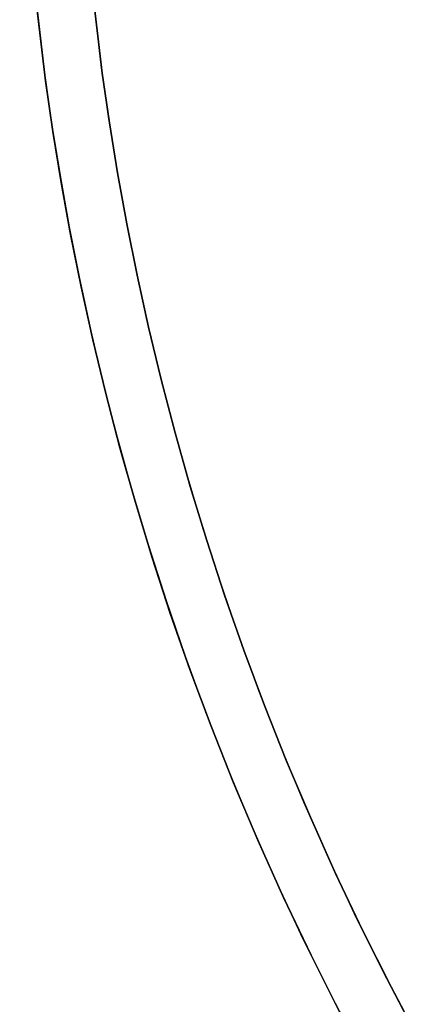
# Model space of a CAD drawing. Header units: millimetres. Extents: x -2852 to 102, y -106 to 97.
# Tile 549 of 656: x -1933 to -1919, y -51 to -17. Entities that reach past the tile are written whole.
import ezdxf

# ---------------------------------------------------------------- set-up
doc = ezdxf.new("R2010")
doc.units = ezdxf.units.MM
doc.header["$MEASUREMENT"] = 0
doc.layers.add('IGES level 0', color=252, linetype='Continuous')

msp = doc.modelspace()

# ---------------------------------------------------------------- linework, layer by layer
at = {"layer": 'IGES level 0'}
for points in [[(-1922.055, -51.247), (-1923.073, -49.226), (-1924.031, -47.211), (-1924.931, -45.204), (-1925.775, -43.206), (-1926.565, -41.22), (-1927.301, -39.246), (-1927.986, -37.286), (-1928.62, -35.342), (-1929.207, -33.414), (-1929.746, -31.504), (-1930.24, -29.612), (-1930.691, -27.74), (-1931.099, -25.887), (-1931.467, -24.056), (-1931.796, -22.246), (-1932.087, -20.458), (-1932.342, -18.693), (-1932.749, -15.231), (-1933.028, -11.864), (-1933.19, -8.593), (-1933.245, -5.42)], [(-1933.245, -5.42), (-1933.19, -8.593), (-1933.028, -11.864), (-1932.749, -15.231), (-1932.342, -18.693), (-1932.087, -20.458), (-1931.796, -22.246), (-1931.467, -24.056), (-1931.099, -25.887), (-1930.691, -27.74), (-1930.24, -29.612), (-1929.746, -31.504), (-1929.207, -33.414), (-1928.62, -35.342), (-1927.986, -37.286), (-1927.301, -39.246), (-1926.565, -41.22), (-1925.775, -43.206), (-1924.931, -45.204), (-1924.031, -47.211), (-1923.073, -49.226), (-1922.055, -51.247)], [(-1922.055, -51.247), (-1923.073, -49.226), (-1924.031, -47.211), (-1924.931, -45.204), (-1925.775, -43.206), (-1926.565, -41.22), (-1927.301, -39.246), (-1927.986, -37.286), (-1928.62, -35.342), (-1929.207, -33.414), (-1929.746, -31.504), (-1930.24, -29.612), (-1930.691, -27.74), (-1931.099, -25.887), (-1931.467, -24.056), (-1931.796, -22.246), (-1932.087, -20.458), (-1932.342, -18.693), (-1932.749, -15.231), (-1933.028, -11.864), (-1933.19, -8.593), (-1933.245, -5.42)], [(-1933.245, -5.42), (-1933.19, -8.593), (-1933.028, -11.864), (-1932.749, -15.231), (-1932.342, -18.693), (-1932.087, -20.458), (-1931.796, -22.246), (-1931.467, -24.056), (-1931.099, -25.887), (-1930.691, -27.74), (-1930.24, -29.612), (-1929.746, -31.504), (-1929.207, -33.414), (-1928.62, -35.342), (-1927.986, -37.286), (-1927.301, -39.246), (-1926.565, -41.22), (-1925.775, -43.206), (-1924.931, -45.204), (-1924.031, -47.211), (-1923.073, -49.226), (-1922.055, -51.247)], [(-1933.245, -5.42), (-1933.192, -8.547), (-1933.034, -11.77), (-1932.763, -15.088), (-1932.368, -18.5), (-1932.12, -20.24), (-1931.837, -22.002), (-1931.518, -23.787), (-1931.161, -25.593), (-1930.764, -27.42), (-1930.326, -29.267), (-1929.846, -31.134), (-1929.321, -33.019), (-1928.752, -34.922), (-1928.134, -36.842), (-1927.469, -38.778), (-1926.752, -40.728), (-1925.984, -42.691), (-1925.163, -44.667), (-1924.287, -46.652), (-1923.354, -48.646), (-1922.363, -50.648), (-1921.313, -52.654)], [(-1922.055, -51.247), (-1923.073, -49.226), (-1924.031, -47.211), (-1924.931, -45.204), (-1925.775, -43.206), (-1926.565, -41.22), (-1927.301, -39.246), (-1927.986, -37.286), (-1928.62, -35.342), (-1929.207, -33.414), (-1929.746, -31.504), (-1930.24, -29.612), (-1930.691, -27.74), (-1931.099, -25.887), (-1931.467, -24.056), (-1931.796, -22.246), (-1932.087, -20.458), (-1932.342, -18.693), (-1932.749, -15.231), (-1933.028, -11.864), (-1933.19, -8.593), (-1933.245, -5.42)], [(-1922.055, -51.247), (-1923.073, -49.226), (-1924.031, -47.211), (-1924.931, -45.204), (-1925.775, -43.206), (-1926.565, -41.22), (-1927.301, -39.246), (-1927.986, -37.286), (-1928.62, -35.342), (-1929.207, -33.414), (-1929.746, -31.504), (-1930.24, -29.612), (-1930.691, -27.74), (-1931.099, -25.887), (-1931.467, -24.056), (-1931.796, -22.246), (-1932.087, -20.458), (-1932.342, -18.693), (-1932.749, -15.231), (-1933.028, -11.864), (-1933.19, -8.593), (-1933.245, -5.42)], [(-1933.245, -5.42), (-1933.192, -8.547), (-1933.034, -11.77), (-1932.763, -15.088), (-1932.368, -18.5), (-1932.12, -20.24), (-1931.837, -22.002), (-1931.518, -23.787), (-1931.161, -25.593), (-1930.764, -27.42), (-1930.326, -29.267), (-1929.846, -31.134), (-1929.321, -33.019), (-1928.752, -34.922), (-1928.134, -36.842), (-1927.469, -38.778), (-1926.752, -40.728), (-1925.984, -42.691), (-1925.163, -44.667), (-1924.287, -46.652), (-1923.354, -48.646), (-1922.363, -50.648), (-1921.313, -52.654)], [(-1931.245, -5.417), (-1931.191, -8.527), (-1931.032, -11.733), (-1930.759, -15.032), (-1930.36, -18.425), (-1930.11, -20.155), (-1929.825, -21.907), (-1929.503, -23.68), (-1929.142, -25.475), (-1928.742, -27.29), (-1928.3, -29.125), (-1927.816, -30.979), (-1927.287, -32.852), (-1926.713, -34.741), (-1926.091, -36.646), (-1925.42, -38.567), (-1924.698, -40.501), (-1923.925, -42.447), (-1923.097, -44.405), (-1922.215, -46.372), (-1921.276, -48.347), (-1920.279, -50.328), (-1919.223, -52.313)], [(-1931.245, -5.417), (-1931.191, -8.527), (-1931.032, -11.733), (-1930.759, -15.032), (-1930.36, -18.425), (-1930.11, -20.155), (-1929.825, -21.907), (-1929.503, -23.68), (-1929.142, -25.475), (-1928.742, -27.29), (-1928.3, -29.125), (-1927.816, -30.979), (-1927.287, -32.852), (-1926.713, -34.741), (-1926.091, -36.646), (-1925.42, -38.567), (-1924.698, -40.501), (-1923.925, -42.447), (-1923.097, -44.405), (-1922.215, -46.372), (-1921.276, -48.347), (-1920.279, -50.328), (-1919.223, -52.313)], [(-1919.551, -51.707), (-1920.581, -49.741), (-1921.552, -47.779), (-1922.466, -45.825), (-1923.325, -43.879), (-1924.13, -41.943), (-1924.882, -40.019), (-1925.584, -38.108), (-1926.237, -36.211), (-1926.841, -34.329), (-1927.4, -32.464), (-1927.914, -30.617), (-1928.384, -28.787), (-1928.814, -26.977), (-1929.202, -25.187), (-1929.553, -23.417), (-1929.865, -21.668), (-1930.143, -19.941), (-1930.385, -18.235), (-1930.773, -14.892), (-1931.039, -11.64), (-1931.193, -8.482), (-1931.245, -5.417)], [(-1919.223, -52.313), (-1920.279, -50.328), (-1921.276, -48.347), (-1922.215, -46.372), (-1923.097, -44.405), (-1923.925, -42.447), (-1924.698, -40.501), (-1925.42, -38.567), (-1926.091, -36.646), (-1926.713, -34.741), (-1927.287, -32.852), (-1927.816, -30.979), (-1928.3, -29.125), (-1928.742, -27.29), (-1929.142, -25.475), (-1929.503, -23.68), (-1929.825, -21.907), (-1930.11, -20.155), (-1930.36, -18.425), (-1930.759, -15.032), (-1931.032, -11.733), (-1931.191, -8.527), (-1931.245, -5.417)], [(-1931.245, -5.417), (-1931.191, -8.527), (-1931.032, -11.733), (-1930.759, -15.032), (-1930.36, -18.425), (-1930.11, -20.155), (-1929.825, -21.907), (-1929.503, -23.68), (-1929.142, -25.475), (-1928.742, -27.29), (-1928.3, -29.125), (-1927.816, -30.979), (-1927.287, -32.852), (-1926.713, -34.741), (-1926.091, -36.646), (-1925.42, -38.567), (-1924.698, -40.501), (-1923.925, -42.447), (-1923.097, -44.405), (-1922.215, -46.372), (-1921.276, -48.347), (-1920.279, -50.328), (-1919.223, -52.313)], [(-1919.223, -52.313), (-1920.279, -50.328), (-1921.276, -48.347), (-1922.215, -46.372), (-1923.097, -44.405), (-1923.925, -42.447), (-1924.698, -40.501), (-1925.42, -38.567), (-1926.091, -36.646), (-1926.713, -34.741), (-1927.287, -32.852), (-1927.816, -30.979), (-1928.3, -29.125), (-1928.742, -27.29), (-1929.142, -25.475), (-1929.503, -23.68), (-1929.825, -21.907), (-1930.11, -20.155), (-1930.36, -18.425), (-1930.759, -15.032), (-1931.032, -11.733), (-1931.191, -8.527), (-1931.245, -5.417)], [(-1931.245, -5.417), (-1931.191, -8.527), (-1931.032, -11.733), (-1930.759, -15.032), (-1930.36, -18.425), (-1930.11, -20.155), (-1929.825, -21.907), (-1929.503, -23.68), (-1929.142, -25.475), (-1928.742, -27.29), (-1928.3, -29.125), (-1927.816, -30.979), (-1927.287, -32.852), (-1926.713, -34.741), (-1926.091, -36.646), (-1925.42, -38.567), (-1924.698, -40.501), (-1923.925, -42.447), (-1923.097, -44.405), (-1922.215, -46.372), (-1921.276, -48.347), (-1920.279, -50.328), (-1919.223, -52.313)], [(-1919.223, -52.313), (-1920.279, -50.328), (-1921.276, -48.347), (-1922.215, -46.372), (-1923.097, -44.405), (-1923.925, -42.447), (-1924.698, -40.501), (-1925.42, -38.567), (-1926.091, -36.646), (-1926.713, -34.741), (-1927.287, -32.852), (-1927.816, -30.979), (-1928.3, -29.125), (-1928.742, -27.29), (-1929.142, -25.475), (-1929.503, -23.68), (-1929.825, -21.907), (-1930.11, -20.155), (-1930.36, -18.425), (-1930.759, -15.032), (-1931.032, -11.733), (-1931.191, -8.527), (-1931.245, -5.417)], [(-1931.245, -5.417), (-1931.191, -8.527), (-1931.032, -11.733), (-1930.759, -15.032), (-1930.36, -18.425), (-1930.11, -20.155), (-1929.825, -21.907), (-1929.503, -23.68), (-1929.142, -25.475), (-1928.742, -27.29), (-1928.3, -29.125), (-1927.816, -30.979), (-1927.287, -32.852), (-1926.713, -34.741), (-1926.091, -36.646), (-1925.42, -38.567), (-1924.698, -40.501), (-1923.925, -42.447), (-1923.097, -44.405), (-1922.215, -46.372), (-1921.276, -48.347), (-1920.279, -50.328), (-1919.223, -52.313)], [(-1919.223, -52.313), (-1920.279, -50.328), (-1921.276, -48.347), (-1922.215, -46.372), (-1923.097, -44.405), (-1923.925, -42.447), (-1924.698, -40.501), (-1925.42, -38.567), (-1926.091, -36.646), (-1926.713, -34.741), (-1927.287, -32.852), (-1927.816, -30.979), (-1928.3, -29.125), (-1928.742, -27.29), (-1929.142, -25.475), (-1929.503, -23.68), (-1929.825, -21.907), (-1930.11, -20.155), (-1930.36, -18.425), (-1930.759, -15.032), (-1931.032, -11.733), (-1931.191, -8.527), (-1931.245, -5.417)], [(-1919.223, -52.313), (-1920.279, -50.328), (-1921.276, -48.347), (-1922.215, -46.372), (-1923.097, -44.405), (-1923.925, -42.447), (-1924.698, -40.501), (-1925.42, -38.567), (-1926.091, -36.646), (-1926.713, -34.741), (-1927.287, -32.852), (-1927.816, -30.979), (-1928.3, -29.125), (-1928.742, -27.29), (-1929.142, -25.475), (-1929.503, -23.68), (-1929.825, -21.907), (-1930.11, -20.155), (-1930.36, -18.425), (-1930.759, -15.032), (-1931.032, -11.733), (-1931.191, -8.527), (-1931.245, -5.417)], [(-1931.245, -5.417), (-1931.191, -8.527), (-1931.032, -11.733), (-1930.759, -15.032), (-1930.36, -18.425), (-1930.11, -20.155), (-1929.825, -21.907), (-1929.503, -23.68), (-1929.142, -25.475), (-1928.742, -27.29), (-1928.3, -29.125), (-1927.816, -30.979), (-1927.287, -32.852), (-1926.713, -34.741), (-1926.091, -36.646), (-1925.42, -38.567), (-1924.698, -40.501), (-1923.925, -42.447), (-1923.097, -44.405), (-1922.215, -46.372), (-1921.276, -48.347), (-1920.279, -50.328), (-1919.223, -52.313)], [(-1931.245, -5.417), (-1931.191, -8.527), (-1931.032, -11.733), (-1930.759, -15.032), (-1930.36, -18.425), (-1930.11, -20.155), (-1929.825, -21.907), (-1929.503, -23.68), (-1929.142, -25.475), (-1928.742, -27.29), (-1928.3, -29.125), (-1927.816, -30.979), (-1927.287, -32.852), (-1926.713, -34.741), (-1926.091, -36.646), (-1925.42, -38.567), (-1924.698, -40.501), (-1923.925, -42.447), (-1923.097, -44.405), (-1922.215, -46.372), (-1921.276, -48.347), (-1920.279, -50.328), (-1919.223, -52.313)], [(-1919.223, -52.313), (-1920.279, -50.328), (-1921.276, -48.347), (-1922.215, -46.372), (-1923.097, -44.405), (-1923.925, -42.447), (-1924.698, -40.501), (-1925.42, -38.567), (-1926.091, -36.646), (-1926.713, -34.741), (-1927.287, -32.852), (-1927.816, -30.979), (-1928.3, -29.125), (-1928.742, -27.29), (-1929.142, -25.475), (-1929.503, -23.68), (-1929.825, -21.907), (-1930.11, -20.155), (-1930.36, -18.425), (-1930.759, -15.032), (-1931.032, -11.733), (-1931.191, -8.527), (-1931.245, -5.417)], [(-1931.245, -5.417), (-1931.191, -8.527), (-1931.032, -11.733), (-1930.759, -15.032), (-1930.36, -18.425), (-1930.11, -20.155), (-1929.825, -21.907), (-1929.503, -23.68), (-1929.142, -25.475), (-1928.742, -27.29), (-1928.3, -29.125), (-1927.816, -30.979), (-1927.287, -32.852), (-1926.713, -34.741), (-1926.091, -36.646), (-1925.42, -38.567), (-1924.698, -40.501), (-1923.925, -42.447), (-1923.097, -44.405), (-1922.215, -46.372), (-1921.276, -48.347), (-1920.279, -50.328), (-1919.223, -52.313)], [(-1919.551, -51.707), (-1920.581, -49.741), (-1921.552, -47.779), (-1922.466, -45.825), (-1923.325, -43.879), (-1924.13, -41.943), (-1924.882, -40.019), (-1925.584, -38.108), (-1926.237, -36.211), (-1926.841, -34.329), (-1927.4, -32.464), (-1927.914, -30.617), (-1928.384, -28.787), (-1928.814, -26.977), (-1929.202, -25.187), (-1929.553, -23.417), (-1929.865, -21.668), (-1930.143, -19.941), (-1930.385, -18.235), (-1930.773, -14.892), (-1931.039, -11.64), (-1931.193, -8.482), (-1931.245, -5.417)]]:
    msp.add_lwpolyline(points, dxfattribs=at)

doc.saveas('drawing.dxf')
